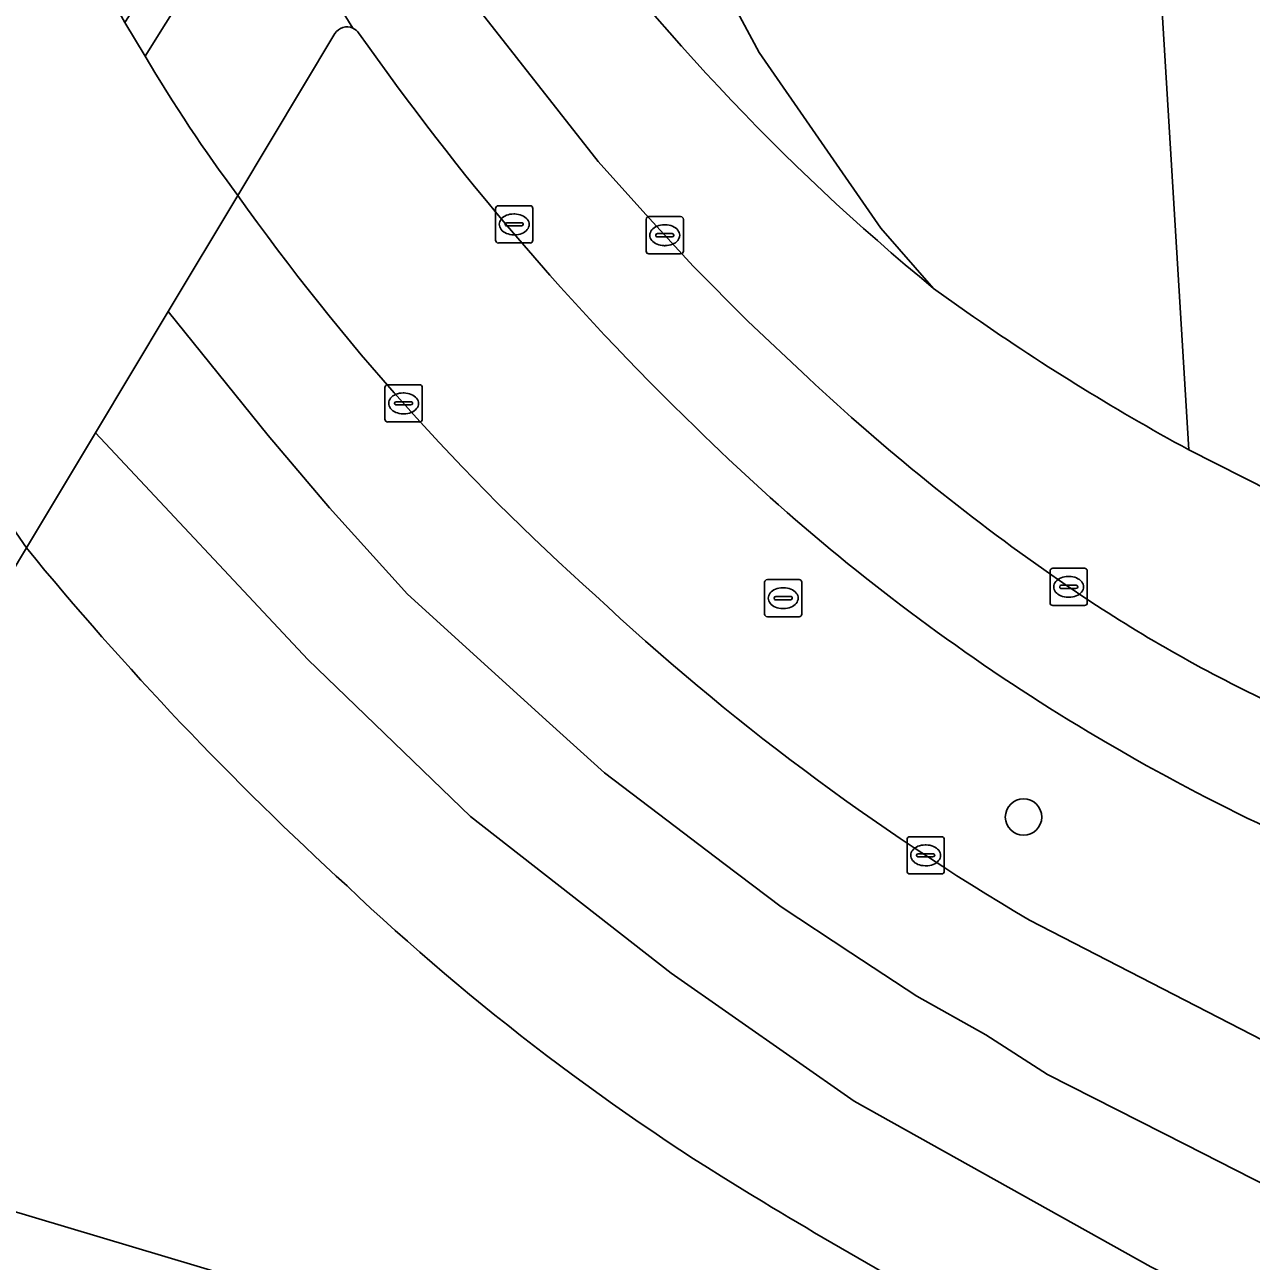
# Model space of a CAD drawing. Extents: x 160102 to 160934, y 382045 to 382923.
# Drawn here: x 160159.32 to 160192.25, y 382134.66 to 382167.88 of the extents above; entities that cross this region are included whole.
import ezdxf

# ---------------------------------------------------------------- set-up
doc = ezdxf.new("R2010")
doc.units = 0
for name, color, linetype in [('IMGEO_Berm_groen', 7, 'Continuous'), ('IMGEO_Boom', 7, 'Continuous'), ('IMGEO_Fietspad_open', 7, 'Continuous'), ('IMGEO_Groenvoorziening', 7, 'Continuous'), ('IMGEO_Kolk', 7, 'Continuous'), ('IMGEO_Rijbaan_regionaal_gesloten', 7, 'Continuous'), ('IMGEO_Rioolput', 7, 'Continuous'), ('IMGEO_Verkeerseiland_open', 7, 'Continuous'), ('IMGEO_Voetpad_open', 7, 'Continuous')]:
    doc.layers.add(name, color=color, linetype=linetype)

msp = doc.modelspace()

# ---------------------------------------------------------------- linework, layer by layer
at = {"layer": 'IMGEO_Berm_groen'}
for points in [[(160167.649, 382167.638), (160165.044, 382163.293)], [(160159.366, 382153.823), (160151.033, 382139.892), (160155.261, 382137.13), (160164.823, 382134.271)], [(160186.295, 382143.828), (160198.828, 382137.367), (160221.422, 382126.274)]]:
    msp.add_lwpolyline(points, dxfattribs=at)
for centre, radius, start, end in [((160167.975, 382167.439), 0.382, 65.369, 148.5706), ((160167.966, 382167.427), 0.396, 36.1806, 64.9538), ((160228.158, 382209.599), 73.099, 215.00998, 225.9564), ((160217.407, 382200.408), 64.183, 215.32887, 228.21632), ((160216.684, 382196.904), 56, 225.3649, 245.2534), ((160226.625, 382208.972), 86.978, 219.34997, 227.59955), ((160219.839, 382200.801), 66.114, 226.87153, 239.51148), ((160212.315, 382191.495), 64.435, 226.51718, 239.01602), ((160255.23, 382262.224), 147.164, 238.86795, 242.21309)]:
    msp.add_arc(centre, radius, start, end, dxfattribs=at)
at = {"layer": 'IMGEO_Boom'}
msp.add_circle((160186.137, 382146.595), 0.489, dxfattribs=at)
at = {"layer": 'IMGEO_Fietspad_open'}
for points in [[(160165.539, 382171.985), (160168.134, 382167.786)], [(160175.992, 382162.782), (160174.715, 382164.204), (160171.481, 382168.333)], [(160180.351, 382158.396), (160178.734, 382159.918), (160177.268, 382161.39), (160175.992, 382162.782)], [(160238.14, 382127.302), (160221.309, 382135.576), (160195.642, 382148.235), (160191.869, 382150.101)]]:
    msp.add_lwpolyline(points, dxfattribs=at)
for centre, radius, start, end in [((160167.966, 382167.427), 0.396, 36.1806, 64.9538), ((160228.158, 382209.599), 73.099, 215.00998, 225.9564), ((160220.679, 382201.439), 58.983, 226.86546, 235.05895), ((160216.684, 382196.904), 56, 225.3649, 245.2534), ((160210.075, 382186.037), 40.284, 234.8756, 243.1325)]:
    msp.add_arc(centre, radius, start, end, dxfattribs=at)
at = {"layer": 'IMGEO_Groenvoorziening'}
for points in [[(160183.72, 382160.794), (160182.308, 382162.412), (160179.042, 382167.128), (160176.62, 382171.645), (160175.168, 382175.761), (160168.413, 382206.097)], [(160168.413, 382206.097), (160175.168, 382175.761), (160176.62, 382171.645), (160179.042, 382167.128), (160182.308, 382162.412), (160183.72, 382160.794), (160184.617, 382160.153)], [(160190.575, 382156.456), (160189.409, 382175.582)]]:
    msp.add_lwpolyline(points, dxfattribs=at)
for centre, radius, start, end in [((160222.344, 382207.729), 60.784, 215.63072, 230.54858), ((160220.511, 382211.35), 62.526, 234.96564, 241.39431)]:
    msp.add_arc(centre, radius, start, end, dxfattribs=at)
at = {"layer": 'IMGEO_Kolk'}
for p, q in [((160176.004, 382161.796), (160176.004, 382162.648)), ((160176.079, 382162.722), (160176.931, 382162.722)), ((160177.005, 382162.648), (160177.005, 382161.796)), ((160176.306, 382162.265), (160176.704, 382162.265)), ((160176.492, 382162.502), (160176.517, 382162.502)), ((160176.263, 382162.216), (160176.263, 382162.228)), ((160176.701, 382162.179), (160176.303, 382162.179)), ((160176.515, 382161.942), (160176.49, 382161.942)), ((160176.747, 382162.228), (160176.747, 382162.216)), ((160176.931, 382161.722), (160176.079, 382161.722)), ((160168.992, 382157.28), (160168.992, 382158.132)), ((160169.067, 382158.206), (160169.919, 382158.206)), ((160169.48, 382157.986), (160169.505, 382157.986)), ((160169.993, 382158.132), (160169.993, 382157.28)), ((160169.251, 382157.7), (160169.251, 382157.712)), ((160169.689, 382157.663), (160169.291, 382157.663)), ((160169.294, 382157.749), (160169.692, 382157.749)), ((160169.735, 382157.712), (160169.735, 382157.7)), ((160169.503, 382157.426), (160169.478, 382157.426)), ((160169.919, 382157.206), (160169.067, 382157.206)), ((160186.923, 382153.276), (160187.775, 382153.276)), ((160186.848, 382152.35), (160186.848, 382153.202)), ((160187.336, 382153.056), (160187.361, 382153.056)), ((160187.849, 382153.202), (160187.849, 382152.35)), ((160187.107, 382152.77), (160187.107, 382152.782)), ((160187.545, 382152.733), (160187.147, 382152.733)), ((160187.15, 382152.819), (160187.548, 382152.819)), ((160187.591, 382152.782), (160187.591, 382152.77)), ((160187.775, 382152.276), (160186.923, 382152.276)), ((160187.359, 382152.496), (160187.334, 382152.496)), ((160183.008, 382145.139), (160183.008, 382145.991)), ((160183.083, 382146.065), (160183.935, 382146.065)), ((160184.009, 382145.991), (160184.009, 382145.139)), ((160183.496, 382145.845), (160183.521, 382145.845)), ((160183.267, 382145.559), (160183.267, 382145.571)), ((160183.705, 382145.522), (160183.307, 382145.522)), ((160183.31, 382145.608), (160183.708, 382145.608)), ((160183.751, 382145.571), (160183.751, 382145.559)), ((160183.935, 382145.065), (160183.083, 382145.065)), ((160183.519, 382145.285), (160183.494, 382145.285))]:
    msp.add_line(p, q, dxfattribs=at)
for points in [[(160176.004, 382161.796), (160176.004, 382162.648)], [(160176.079, 382162.722), (160176.931, 382162.722)], [(160177.005, 382162.648), (160177.005, 382161.796)], [(160176.931, 382161.722), (160176.079, 382161.722)], [(160168.992, 382157.28), (160168.992, 382158.132)], [(160169.067, 382158.206), (160169.919, 382158.206)], [(160169.993, 382158.132), (160169.993, 382157.28)], [(160169.919, 382157.206), (160169.067, 382157.206)], [(160186.923, 382153.276), (160187.775, 382153.276)], [(160186.848, 382152.35), (160186.848, 382153.202)], [(160187.849, 382153.202), (160187.849, 382152.35)], [(160187.775, 382152.276), (160186.923, 382152.276)], [(160183.008, 382145.139), (160183.008, 382145.991)], [(160183.083, 382146.065), (160183.935, 382146.065)], [(160184.009, 382145.991), (160184.009, 382145.139)], [(160183.935, 382145.065), (160183.083, 382145.065)]]:
    msp.add_lwpolyline(points, dxfattribs=at)
for centre, radius, start, end in [((160176.081, 382162.646), 0.0765, 91.552, 178.448), ((160176.081, 382162.646), 0.0765, 91.552, 178.448), ((160176.929, 382162.646), 0.0765, 1.552, 88.448), ((160176.929, 382162.646), 0.0765, 1.552, 88.448), ((160176.303, 382162.225), 0.0403, 85.8775, 175.7526), ((160176.708, 382162.227), 0.0386, 1.7309, 96.639), ((160176.3, 382162.215), 0.0366, 178.938, 274.7102), ((160176.704, 382162.222), 0.043, 264.8664, 352.4533), ((160176.081, 382161.798), 0.0765, 181.552, 268.448), ((160176.081, 382161.798), 0.0765, 181.552, 268.448), ((160176.929, 382161.798), 0.0765, 271.552, 358.448), ((160176.929, 382161.798), 0.0765, 271.552, 358.448), ((160169.069, 382158.13), 0.0765, 91.552, 178.448), ((160169.069, 382158.13), 0.0765, 91.552, 178.448), ((160169.917, 382158.13), 0.0765, 1.552, 88.448), ((160169.917, 382158.13), 0.0765, 1.552, 88.448), ((160169.291, 382157.709), 0.0403, 85.8775, 175.7526), ((160169.288, 382157.699), 0.0366, 178.938, 274.7102), ((160169.692, 382157.706), 0.043, 264.8664, 352.4533), ((160169.696, 382157.711), 0.0386, 1.7309, 96.639), ((160169.069, 382157.282), 0.0765, 181.552, 268.448), ((160169.069, 382157.282), 0.0765, 181.552, 268.448), ((160169.917, 382157.282), 0.0765, 271.552, 358.448), ((160169.917, 382157.282), 0.0765, 271.552, 358.448), ((160186.925, 382153.2), 0.0765, 91.552, 178.448), ((160186.925, 382153.2), 0.0765, 91.552, 178.448), ((160187.773, 382153.2), 0.0765, 1.552, 88.448), ((160187.773, 382153.2), 0.0765, 1.552, 88.448), ((160187.147, 382152.779), 0.0403, 85.8775, 175.7526), ((160187.144, 382152.769), 0.0366, 178.938, 274.7102), ((160187.548, 382152.776), 0.043, 264.8664, 352.4533), ((160187.552, 382152.781), 0.0386, 1.7309, 96.639), ((160186.925, 382152.352), 0.0765, 181.552, 268.448), ((160186.925, 382152.352), 0.0765, 181.552, 268.448), ((160187.773, 382152.352), 0.0765, 271.552, 358.448), ((160187.773, 382152.352), 0.0765, 271.552, 358.448), ((160183.085, 382145.989), 0.0765, 91.552, 178.448), ((160183.085, 382145.989), 0.0765, 91.552, 178.448), ((160183.933, 382145.989), 0.0765, 1.552, 88.448), ((160183.933, 382145.989), 0.0765, 1.552, 88.448), ((160183.307, 382145.568), 0.0403, 85.8775, 175.7526), ((160183.304, 382145.558), 0.0366, 178.938, 274.7102), ((160183.708, 382145.565), 0.043, 264.8664, 352.4533), ((160183.712, 382145.57), 0.0386, 1.7309, 96.639), ((160183.085, 382145.141), 0.0765, 181.552, 268.448), ((160183.085, 382145.141), 0.0765, 181.552, 268.448), ((160183.933, 382145.141), 0.0765, 271.552, 358.448), ((160183.933, 382145.141), 0.0765, 271.552, 358.448)]:
    msp.add_arc(centre, radius, start, end, dxfattribs=at)
for centre, major_axis, ratio, start_param, end_param in [((160176.491, 382162.222), (-0.387, 0.002), 0.722429, 4.712389, 7.853982), ((160176.516, 382162.222), (-0.39, 0.002), 0.717154, 1.570796, 4.712389), ((160169.479, 382157.706), (-0.387, 0.002), 0.722429, 4.712389, 7.853982), ((160169.504, 382157.706), (-0.39, 0.002), 0.717154, 1.570796, 4.712389), ((160187.335, 382152.776), (-0.387, 0.002), 0.722429, 4.712389, 7.853982), ((160187.36, 382152.776), (-0.39, 0.002), 0.717154, 1.570796, 4.712389), ((160183.495, 382145.565), (-0.387, 0.002), 0.722429, 4.712389, 7.853982), ((160183.52, 382145.565), (-0.39, 0.002), 0.717154, 1.570796, 4.712389)]:
    msp.add_ellipse(centre, major_axis=major_axis, ratio=ratio, start_param=start_param, end_param=end_param, dxfattribs=at)
at = {"layer": 'IMGEO_Rijbaan_regionaal_gesloten'}
for points in [[(160162.556, 382167.034), (160162.011, 382167.933), (160160.374, 382170.895), (160159.858, 382171.909)], [(160153.302, 382162.588), (160154.204, 382161.232), (160156.41, 382158.109), (160156.943, 382157.336), (160159.366, 382153.823), (160161.221, 382156.917), (160163.175, 382160.176), (160165.044, 382163.293)], [(160165.044, 382163.293), (160163.175, 382160.176), (160165.855, 382156.84), (160167.505, 382154.904), (160169.6, 382152.577), (160171.855, 382150.529), (160173.41, 382149.118), (160174.883, 382147.781), (160176.334, 382146.68), (160178.091, 382145.348), (160179.626, 382144.183), (160181.499, 382142.95), (160183.271, 382141.784), (160185.122, 382140.747), (160186.781, 382139.682), (160190.485, 382137.796), (160195.873, 382135.052)], [(160163.175, 382160.176), (160161.221, 382156.917), (160166.922, 382150.828), (160171.292, 382146.612), (160176.677, 382142.396), (160181.593, 382138.961), (160189.553, 382134.512), (160192.831, 382132.912), (160196.108, 382131.311), (160203.209, 382127.72), (160253.387, 382103.128), (160266.927, 382096.532), (160280.466, 382089.935), (160289.987, 382085.485), (160299.508, 382081.035), (160308.912, 382076.819), (160318.315, 382072.603), (160326.015, 382069.145), (160327.372, 382072.361), (160324.208, 382073.76), (160304.76, 382082.44), (160301.625, 382083.86), (160300.529, 382084.344)], [(160195.873, 382135.052), (160190.485, 382137.796), (160186.781, 382139.682), (160185.122, 382140.747), (160183.271, 382141.784), (160181.499, 382142.95), (160179.626, 382144.183), (160178.091, 382145.348), (160176.334, 382146.68), (160174.883, 382147.781), (160173.41, 382149.118), (160171.855, 382150.529), (160169.6, 382152.577), (160167.505, 382154.904), (160165.855, 382156.84), (160163.175, 382160.176)], [(160161.221, 382156.917), (160159.366, 382153.823)], [(160300.525, 382076.621), (160301.761, 382076.085), (160324.64, 382065.885), (160326.015, 382069.145), (160318.315, 382072.603), (160308.912, 382076.819), (160299.508, 382081.035), (160289.987, 382085.485), (160280.466, 382089.935), (160266.927, 382096.532), (160253.387, 382103.128), (160203.209, 382127.72), (160196.108, 382131.311), (160192.831, 382132.912), (160189.553, 382134.512), (160181.593, 382138.961), (160176.677, 382142.396), (160171.292, 382146.612), (160166.922, 382150.828), (160161.221, 382156.917)], [(160221.422, 382126.274), (160198.828, 382137.367), (160186.295, 382143.828)]]:
    msp.add_lwpolyline(points, dxfattribs=at)
for centre, radius, start, end in [((160196.709, 382187.05), 39.586, 210.3733, 216.8796), ((160217.407, 382200.408), 64.183, 215.32887, 228.21632), ((160226.625, 382208.972), 86.978, 219.34997, 227.59955), ((160219.839, 382200.801), 66.114, 226.87153, 239.51148), ((160212.315, 382191.495), 64.435, 226.51718, 239.01602), ((160255.23, 382262.224), 147.164, 238.86795, 242.21309)]:
    msp.add_arc(centre, radius, start, end, dxfattribs=at)
at = {"layer": 'IMGEO_Rioolput'}
for p, q in [((160171.962, 382162.088), (160171.962, 382162.94)), ((160172.037, 382163.014), (160172.889, 382163.014)), ((160172.963, 382162.94), (160172.963, 382162.088)), ((160172.45, 382162.794), (160172.475, 382162.794)), ((160172.221, 382162.508), (160172.221, 382162.52)), ((160172.659, 382162.471), (160172.261, 382162.471)), ((160172.264, 382162.557), (160172.662, 382162.557)), ((160172.705, 382162.52), (160172.705, 382162.508)), ((160172.889, 382162.014), (160172.037, 382162.014)), ((160172.473, 382162.234), (160172.448, 382162.234)), ((160179.259, 382152.974), (160180.111, 382152.974)), ((160179.184, 382152.048), (160179.184, 382152.9)), ((160179.672, 382152.754), (160179.697, 382152.754)), ((160180.185, 382152.9), (160180.185, 382152.048)), ((160179.443, 382152.468), (160179.443, 382152.48)), ((160179.881, 382152.431), (160179.483, 382152.431)), ((160179.486, 382152.517), (160179.884, 382152.517)), ((160179.927, 382152.48), (160179.927, 382152.468)), ((160180.111, 382151.974), (160179.259, 382151.974)), ((160179.695, 382152.194), (160179.67, 382152.194))]:
    msp.add_line(p, q, dxfattribs=at)
for points in [[(160171.962, 382162.088), (160171.962, 382162.94)], [(160172.037, 382163.014), (160172.889, 382163.014)], [(160172.963, 382162.94), (160172.963, 382162.088)], [(160172.889, 382162.014), (160172.037, 382162.014)], [(160179.259, 382152.974), (160180.111, 382152.974)], [(160179.184, 382152.048), (160179.184, 382152.9)], [(160180.185, 382152.9), (160180.185, 382152.048)], [(160180.111, 382151.974), (160179.259, 382151.974)]]:
    msp.add_lwpolyline(points, dxfattribs=at)
for centre, radius, start, end in [((160172.039, 382162.938), 0.0765, 91.552, 178.448), ((160172.039, 382162.938), 0.0765, 91.552, 178.448), ((160172.887, 382162.938), 0.0765, 1.552, 88.448), ((160172.887, 382162.938), 0.0765, 1.552, 88.448), ((160172.261, 382162.517), 0.0403, 85.8775, 175.7526), ((160172.258, 382162.507), 0.0366, 178.938, 274.7102), ((160172.662, 382162.514), 0.043, 264.8664, 352.4533), ((160172.666, 382162.519), 0.0386, 1.7309, 96.639), ((160172.039, 382162.09), 0.0765, 181.552, 268.448), ((160172.039, 382162.09), 0.0765, 181.552, 268.448), ((160172.887, 382162.09), 0.0765, 271.552, 358.448), ((160172.887, 382162.09), 0.0765, 271.552, 358.448), ((160179.261, 382152.898), 0.0765, 91.552, 178.448), ((160179.261, 382152.898), 0.0765, 91.552, 178.448), ((160180.109, 382152.898), 0.0765, 1.552, 88.448), ((160180.109, 382152.898), 0.0765, 1.552, 88.448), ((160179.483, 382152.477), 0.0403, 85.8775, 175.7526), ((160179.48, 382152.467), 0.0366, 178.938, 274.7102), ((160179.884, 382152.474), 0.043, 264.8664, 352.4533), ((160179.888, 382152.479), 0.0386, 1.7309, 96.639), ((160179.261, 382152.05), 0.0765, 181.552, 268.448), ((160179.261, 382152.05), 0.0765, 181.552, 268.448), ((160180.109, 382152.05), 0.0765, 271.552, 358.448), ((160180.109, 382152.05), 0.0765, 271.552, 358.448)]:
    msp.add_arc(centre, radius, start, end, dxfattribs=at)
for centre, major_axis, ratio, start_param, end_param in [((160172.449, 382162.514), (-0.387, 0.002), 0.722429, 4.712389, 7.853982), ((160172.474, 382162.514), (-0.39, 0.002), 0.717154, 1.570796, 4.712389), ((160179.671, 382152.474), (-0.387, 0.002), 0.722429, 4.712389, 7.853982), ((160179.696, 382152.474), (-0.39, 0.002), 0.717154, 1.570796, 4.712389)]:
    msp.add_ellipse(centre, major_axis=major_axis, ratio=ratio, start_param=start_param, end_param=end_param, dxfattribs=at)
at = {"layer": 'IMGEO_Verkeerseiland_open'}
msp.add_lwpolyline([(160164.821, 382172.259), (160164.587, 382171.938), (160162.011, 382167.933), (160162.556, 382167.034), (160165.328, 382171.47), (160165.467, 382171.694)], dxfattribs=at)
at = {"layer": 'IMGEO_Voetpad_open'}
msp.add_lwpolyline([(160193.379, 382168.398), (160192.643, 382168.346), (160192.118, 382175.773), (160189.409, 382175.582), (160190.575, 382156.456), (160192.787, 382155.341), (160192.632, 382160.887), (160198.982, 382161.298), (160199.216, 382157.542), (160206.088, 382157.973), (160206.329, 382153.786), (160213.137, 382154.185), (160213.37, 382150.941), (160216.623, 382151.159), (160216.549, 382152.043), (160214.85, 382151.923), (160214.554, 382156.12), (160207.759, 382155.64), (160207.466, 382159.785), (160200.762, 382159.311), (160200.468, 382163.473), (160193.761, 382162.999)], close=True, dxfattribs=at)
for points in [[(160168.134, 382167.786), (160165.539, 382171.985)], [(160165.467, 382171.694), (160165.328, 382171.47), (160162.556, 382167.034)], [(160171.481, 382168.333), (160174.715, 382164.204), (160175.992, 382162.782), (160177.268, 382161.39), (160178.734, 382159.918), (160180.351, 382158.396)], [(160165.044, 382163.293), (160167.649, 382167.638)], [(160184.617, 382160.153), (160183.72, 382160.794)], [(160151.033, 382139.892), (160159.366, 382153.823), (160156.943, 382157.336), (160156.702, 382156.93), (160147.802, 382142.003), (160151.033, 382139.892)], [(160215.732, 382143.774), (160192.787, 382155.341), (160190.575, 382156.456)], [(160191.869, 382150.101), (160195.642, 382148.235), (160221.309, 382135.576), (160238.14, 382127.302), (160238.271, 382127.238)]]:
    msp.add_lwpolyline(points, dxfattribs=at)
for centre, radius, start, end in [((160222.344, 382207.729), 60.784, 215.63072, 230.54858), ((160167.975, 382167.439), 0.382, 65.369, 148.5706), ((160196.709, 382187.05), 39.586, 210.3733, 216.8796), ((160220.511, 382211.35), 62.526, 234.96564, 241.39431), ((160220.679, 382201.439), 58.983, 226.86546, 235.05895), ((160210.075, 382186.037), 40.284, 234.8756, 243.1325)]:
    msp.add_arc(centre, radius, start, end, dxfattribs=at)

doc.saveas('drawing.dxf')
